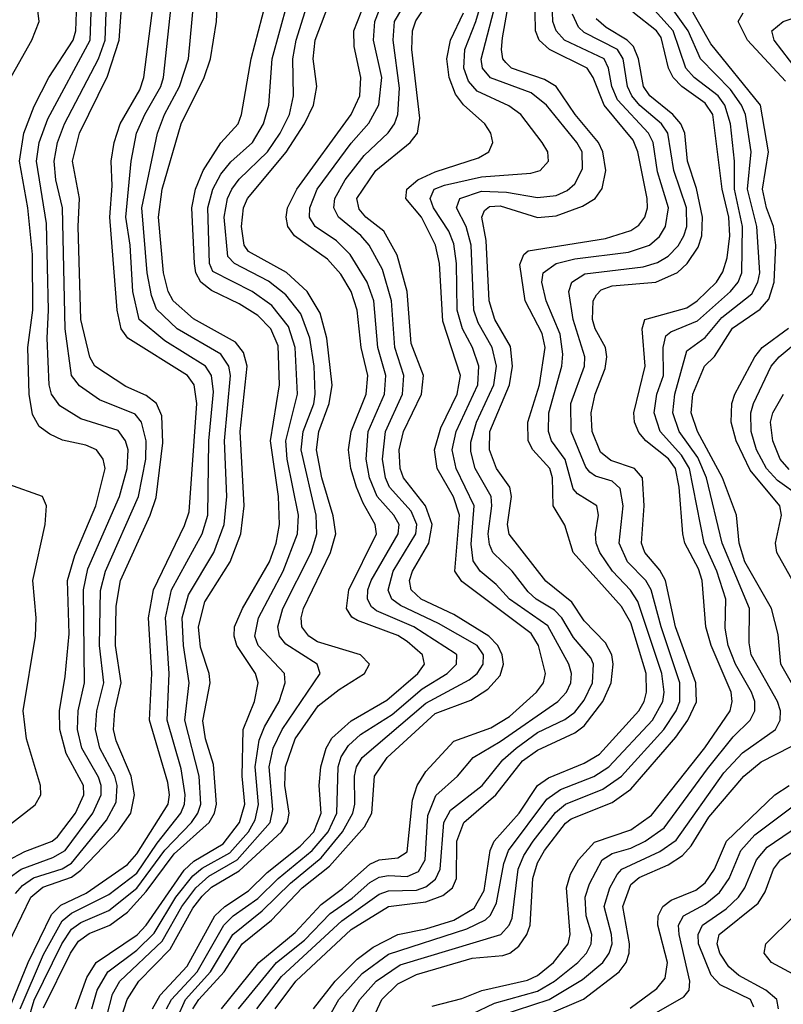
# Model space of a CAD drawing. Header units: inches. Extents: x 990535 to 1117859, y 769386 to 892122.
# Tile 1000 of 1056: x 1086099 to 1087737, y 846580 to 848694. Entities that reach past the tile are written whole.
import ezdxf

# ---------------------------------------------------------------- set-up
doc = ezdxf.new("R2010")
doc.units = ezdxf.units.IN
doc.header["$MEASUREMENT"] = 0
doc.layers.add('B0884', color=7, linetype='Continuous')

msp = doc.modelspace()

# ---------------------------------------------------------------- linework, layer by layer
at = {"layer": 'B0884', "color": 5}
for points, elevation in [([(1086285.5, 846554.5), (1086298, 846602), (1086313.9, 846630), (1086404.7, 846715.3), (1086447, 846790), (1086476.4, 846830), (1086504.9, 846855.1), (1086565.2, 846890), (1086635.9, 846970), (1086642.1, 846997.9), (1086634.1, 847090), (1086642.9, 847130), (1086662.3, 847170), (1086743.8, 847290), (1086737.2, 847310), (1086670, 847353.4), (1086656.3, 847370), (1086652.4, 847390), (1086663.7, 847430), (1086723.9, 847550), (1086736.5, 847590), (1086734.6, 847630), (1086702.9, 847770), (1086706.8, 847810), (1086730, 847869.1), (1086733.1, 847890), (1086730.4, 847949.6), (1086721.3, 848010), (1086702, 848062), (1086670, 848102.8), (1086632.3, 848132.3), (1086559.4, 848170), (1086545.4, 848185.4), (1086537.2, 848270), (1086544.5, 848310), (1086554.2, 848330), (1086570, 848351.4), (1086630.8, 848410), (1086657.7, 848450), (1086677.6, 848490), (1086686.5, 848530), (1086684.8, 848610), (1086691.7, 848650), (1086767, 848890)], 4240), ([(1086316.4, 846550), (1086329.1, 846590), (1086354.1, 846630), (1086421.8, 846698.2), (1086470, 846786.5), (1086490, 846812.5), (1086510, 846831.4), (1086570, 846866.6), (1086660.3, 846950), (1086673.4, 846970), (1086677.3, 846990), (1086667.7, 847050), (1086668.9, 847090), (1086690.1, 847150), (1086739.5, 847220.5), (1086784.1, 847256), (1086838.7, 847290), (1086849.5, 847310), (1086830.3, 847330.3), (1086738.1, 847358.1), (1086719.4, 847370), (1086704.3, 847390), (1086702.5, 847410), (1086707.5, 847430), (1086765.7, 847550), (1086776.8, 847590), (1086771.2, 847628.9), (1086747.1, 847710), (1086735.7, 847770), (1086741, 847810), (1086762.7, 847870), (1086769, 847909), (1086757.6, 848010), (1086743.7, 848063.7), (1086715.4, 848110), (1086671.3, 848151.3), (1086590, 848196.1), (1086580.5, 848210), (1086574.9, 848250), (1086579.2, 848290), (1086587.9, 848310), (1086670.8, 848409.2), (1086710.2, 848470), (1086729.5, 848510), (1086736.4, 848550), (1086728.4, 848610), (1086732.7, 848650), (1086808.4, 848850)], 4220), ([(1086099.5, 846570), (1086150, 846687), (1086190, 846759.1), (1086210, 846776), (1086290, 846815.9), (1086350, 846861.5), (1086393.7, 846926.2), (1086444.5, 846990), (1086452.1, 847010), (1086454, 847030), (1086445.4, 847085.4), (1086415.4, 847190), (1086419.3, 847290), (1086411.6, 847410), (1086424.8, 847470), (1086490.2, 847590), (1086502.3, 847630), (1086504.9, 847790), (1086514.6, 847894.6), (1086510.2, 847930), (1086497.4, 847950), (1086410, 848004.3), (1086355.2, 848050), (1086341.6, 848110), (1086335.6, 848210), (1086326.2, 848270), (1086338.1, 848390), (1086349.7, 848450), (1086366.9, 848490), (1086401.3, 848550), (1086407.6, 848570), (1086435.1, 848830)], 4360), ([(1086118.3, 846550), (1086130, 846589.1), (1086189, 846710), (1086210, 846741.2), (1086230, 846755.5), (1086290, 846781.1), (1086350, 846829.4), (1086410, 846910.7), (1086467.5, 846970), (1086481.2, 846990), (1086487.1, 847010), (1086483.6, 847070), (1086453.3, 847190), (1086462.2, 847270), (1086450, 847350), (1086447.5, 847410), (1086460.9, 847459.1), (1086515.3, 847550), (1086537.7, 847610), (1086543.2, 847670), (1086538.3, 847790), (1086551.1, 847930), (1086547.2, 847950), (1086530, 847975.7), (1086436.9, 848030), (1086392.5, 848072.5), (1086381.5, 848101.5), (1086372.1, 848150), (1086360.9, 848290), (1086394.3, 848450), (1086409.3, 848490), (1086441.9, 848550), (1086461.2, 848610), (1086480.4, 848819.6)], 4340), ([(1086150, 846572.4), (1086207.7, 846690), (1086224.6, 846715.4), (1086247.7, 846732.3), (1086292.3, 846750), (1086330, 846777.9), (1086370, 846822.2), (1086430, 846903), (1086505, 846970), (1086516.6, 846990), (1086521.4, 847010), (1086514.5, 847094.5), (1086497.5, 847150), (1086491.4, 847188.6), (1086507.4, 847270), (1086505.4, 847290), (1086486.9, 847346.9), (1086482.2, 847390), (1086495.7, 847444.3), (1086550.4, 847530), (1086573.4, 847590), (1086580.6, 847650), (1086571.9, 847810), (1086587, 847950), (1086579.2, 847979.2), (1086561.5, 848001.5), (1086471.5, 848051.5), (1086427.9, 848090), (1086417.4, 848110), (1086407.6, 848150), (1086396.5, 848270), (1086404.7, 848330), (1086445.1, 848470), (1086494.7, 848570), (1086507.9, 848610), (1086521.1, 848690), (1086527, 848810)], 4320), ([(1086051.2, 846510), (1086116.6, 846670), (1086167, 846773), (1086187.1, 846792.9), (1086241.6, 846818.4), (1086330, 846880), (1086350, 846903.2), (1086417.2, 847010), (1086420, 847030), (1086416.4, 847056.4), (1086377.2, 847190), (1086382.3, 847290), (1086375, 847410), (1086386.1, 847470), (1086452.4, 847607.6), (1086462.5, 847637.5), (1086479, 847870), (1086473, 847910), (1086458.6, 847930), (1086330.7, 848010), (1086316.8, 848030), (1086307.9, 848070), (1086292, 848270), (1086297.3, 848337.3), (1086295.1, 848390), (1086301.7, 848430), (1086314, 848470), (1086356.5, 848543.5), (1086365.4, 848570), (1086391.1, 848770)], 4380), ([(1086436.6, 846550), (1086454.7, 846590), (1086508.4, 846650), (1086556.4, 846730), (1086619.3, 846780.7), (1086679.7, 846840.3), (1086745.4, 846894.6), (1086791.7, 846950), (1086813.5, 846990), (1086817.9, 847010), (1086816.9, 847070), (1086821.6, 847090), (1086833.3, 847110), (1086970, 847226.8), (1087063.6, 847276.4), (1087080.1, 847290), (1087093.4, 847310), (1087093.8, 847330), (1087080.3, 847350), (1086997.6, 847397.6), (1086916, 847436), (1086897.1, 847450), (1086889.2, 847469.2), (1086900.5, 847510), (1086948.5, 847590), (1086950.6, 847610), (1086938.6, 847638.6), (1086892.2, 847690), (1086883.7, 847710), (1086877.4, 847750), (1086883.7, 847810), (1086920.4, 847890), (1086923.1, 847930), (1086903.4, 847990), (1086896.8, 848090), (1086877.2, 848157.2), (1086848.8, 848210), (1086830.7, 848230.7), (1086783, 848270), (1086772.8, 848290), (1086774.8, 848310), (1086797.2, 848350), (1086837.9, 848402.1), (1086889.1, 848450.9), (1086902.7, 848470), (1086910, 848490), (1086913.6, 848546.4), (1086900.5, 848650), (1086903.1, 848690), (1086950, 848770)], 4140), ([(1086568.5, 846570), (1086650, 846669.8), (1086710, 846718), (1086765.2, 846774.8), (1086812.2, 846807.8), (1086850, 846841.6), (1086870, 846852.9), (1086890, 846856.8), (1086930, 846854.5), (1086954.8, 846865.2), (1086968.8, 846890), (1086974.9, 846985.1), (1086991.7, 847028.3), (1087038.1, 847070), (1087071.8, 847110), (1087130, 847144.3), (1087253.7, 847230), (1087272.3, 847250), (1087281.1, 847270), (1087283.1, 847290), (1087277.1, 847310), (1087232.2, 847392.2), (1087150, 847450), (1087121.4, 847481.4), (1087086.9, 847510), (1087071.8, 847531.8), (1087067.7, 847567.7), (1087073.9, 847650), (1087035, 847730), (1087026.7, 847770), (1087035.5, 847810), (1087082.1, 847910), (1087083.9, 847950), (1087070.2, 847990), (1087049.2, 848030), (1087037.6, 848070), (1087036, 848170), (1087030, 848212.5), (1087019.8, 848239.8), (1086986.5, 848290), (1086979.6, 848310), (1086988.3, 848330), (1087010, 848338.8), (1087090, 848356.4), (1087195.9, 848364.1), (1087215.3, 848370), (1087233.3, 848390), (1087231.9, 848410), (1087220.1, 848430), (1087173.8, 848490), (1087148.6, 848508.6), (1087080.2, 848540.2), (1087061.8, 848561.8), (1087051.8, 848590), (1087054, 848630), (1087077.7, 848690), (1087101.3, 848770)], 4060), ([(1086054.3, 848525.6), (1086125, 848650), (1086140.7, 848690), (1086133.5, 848750)], 4520), ([(1086065, 846690), (1086122.3, 846810), (1086148.5, 846831.5), (1086210, 846852.7), (1086230, 846868.2), (1086310, 846951.8), (1086337.2, 846990), (1086344.9, 847030), (1086337.9, 847070), (1086305.5, 847145.5), (1086300, 847170), (1086302.8, 847210), (1086316.8, 847270), (1086304.3, 847350), (1086305.4, 847434.6), (1086315.1, 847490), (1086378.8, 847630), (1086391.8, 847668.2), (1086405.6, 847785.6), (1086403.4, 847843.4), (1086392.2, 847870), (1086370, 847887.3), (1086326.3, 847906.3), (1086260.1, 847950), (1086249.1, 847969.1), (1086230, 848050), (1086224.4, 848250), (1086227, 848310), (1086212.2, 848390), (1086226.8, 848450), (1086287.2, 848572.8), (1086312, 848650), (1086319.4, 848750)], 4420), ([(1086074.3, 846850), (1086102, 846870), (1086170, 846895), (1086196, 846910), (1086255.6, 846990), (1086273.5, 847030), (1086273.5, 847050), (1086267.5, 847067.5), (1086231.9, 847130), (1086222.8, 847170), (1086224, 847210), (1086237.5, 847270), (1086235.7, 847470), (1086244.9, 847515.1), (1086312.7, 847670), (1086329.3, 847730), (1086331.3, 847770), (1086325.7, 847790), (1086310, 847812.1), (1086230, 847836.9), (1086184.9, 847864.9), (1086167, 847890), (1086162.1, 847910), (1086157.9, 848010), (1086160.8, 848070), (1086156.2, 848256.2), (1086134.6, 848390), (1086140.7, 848430), (1086158.9, 848481.1), (1086250.3, 848649.7), (1086253.8, 848750)], 4460), ([(1086090, 846818.2), (1086104.8, 846835.2), (1086128.7, 846851.3), (1086190, 846871), (1086210, 846883.1), (1086285, 846975), (1086306, 847014), (1086307.6, 847050), (1086303.1, 847070), (1086270.6, 847130), (1086261.1, 847170), (1086264, 847210), (1086279.6, 847270), (1086270.1, 847350), (1086272, 847468), (1086282.5, 847510), (1086353.8, 847670), (1086369.3, 847750), (1086370, 847790), (1086360.1, 847830), (1086346.7, 847846.7), (1086270, 847877.9), (1086227.4, 847907.4), (1086210.2, 847930.2), (1086196.1, 848030), (1086190.5, 848290), (1086176.4, 848350), (1086172.5, 848390), (1086180.1, 848430), (1086194.6, 848470), (1086267.9, 848610), (1086282.1, 848650), (1086285.5, 848750)], 4440), ([(1086470.5, 846570), (1086483.3, 846590), (1086537.4, 846650), (1086576.2, 846710), (1086639.1, 846760.9), (1086705.2, 846830), (1086763.2, 846876.8), (1086838.8, 846961.2), (1086854.1, 846990), (1086860.3, 847070), (1086887.5, 847110), (1086990, 847204.4), (1087066.9, 847233.1), (1087103.5, 847256.5), (1087130, 847285.6), (1087136.8, 847310), (1087134.4, 847330), (1087124.6, 847350), (1087105.6, 847370), (1087030, 847417.1), (1086960.1, 847450), (1086938.7, 847470), (1086935.1, 847490), (1086941.4, 847510), (1086976.4, 847570), (1086983.6, 847610), (1086969.4, 847650), (1086922.1, 847710), (1086915.4, 847730), (1086913.2, 847770), (1086922.2, 847810), (1086960.8, 847890), (1086965.1, 847930), (1086938.5, 847998.5), (1086930.1, 848110.1), (1086908.4, 848188.4), (1086880.1, 848240.1), (1086841.2, 848270), (1086826.9, 848286.9), (1086822.4, 848310), (1086862.8, 848370), (1086936.3, 848430), (1086952.4, 848450), (1086957.7, 848482.3), (1086939.9, 848630), (1086941.7, 848670), (1086948.9, 848691.1), (1086987.6, 848750)], 4120), ([(1086607.4, 846570), (1086660.3, 846639.7), (1086790, 846759.1), (1086870, 846816.6), (1086890, 846823.9), (1086950, 846825.1), (1086970, 846832.1), (1086991.3, 846848.7), (1087001, 846870), (1087009, 846970), (1087022.9, 846997.1), (1087091, 847050), (1087135.2, 847104.8), (1087164.1, 847130), (1087210, 847163.5), (1087268.7, 847191.3), (1087290, 847207.4), (1087310, 847232.7), (1087327.6, 847270), (1087330.2, 847310), (1087324.1, 847324.1), (1087287.3, 847367.3), (1087262.1, 847410), (1087246.4, 847426.4), (1087206.8, 847450), (1087190, 847465.4), (1087155.7, 847510), (1087114.2, 847550), (1087106.8, 847566.8), (1087104.1, 847590), (1087112.1, 847650), (1087110.4, 847670), (1087076, 847730), (1087066.8, 847766.8), (1087066.9, 847786.9), (1087078.9, 847830), (1087116.3, 847910), (1087121.7, 847950), (1087112.8, 847990), (1087082.7, 848042.7), (1087073.4, 848070), (1087067.2, 848210), (1087056.9, 848250), (1087036.4, 848290), (1087042.9, 848310), (1087090, 848325.8), (1087143.2, 848323.2), (1087210, 848311.7), (1087250, 848316.5), (1087273.2, 848326.8), (1087290, 848341.3), (1087306.4, 848373.6), (1087305.6, 848410), (1087294.3, 848430), (1087229, 848510), (1087196.5, 848536.5), (1087108.9, 848568.9), (1087092, 848590), (1087088.9, 848608.9), (1087125.2, 848750)], 4040), ([(1086071.9, 846888.1), (1086110, 846908.3), (1086168.3, 846930), (1086180.2, 846939.8), (1086218.3, 846990), (1086236.1, 847030), (1086235.4, 847050), (1086198.4, 847118.4), (1086184.5, 847170), (1086184.1, 847210), (1086196.5, 847283.5), (1086204.9, 847375.1), (1086201.3, 847490), (1086216.8, 847543.2), (1086262.3, 847650), (1086281.8, 847730), (1086277.8, 847750), (1086263.4, 847770), (1086240.5, 847780.5), (1086190.9, 847790.9), (1086163.7, 847803.7), (1086140.5, 847820.5), (1086126.1, 847846.1), (1086119.2, 847890), (1086116.1, 847990), (1086127, 848070), (1086126, 848190), (1086116.2, 848290), (1086098.2, 848390), (1086107.5, 848450), (1086130, 848508.2), (1086161.6, 848570), (1086213.4, 848650), (1086219, 848670), (1086221.3, 848730)], 4480), ([(1086218.8, 846570), (1086242.7, 846637.3), (1086262.7, 846670), (1086350.8, 846729.2), (1086370.4, 846750), (1086451.9, 846868.1), (1086472.5, 846887.5), (1086535.6, 846924.4), (1086570.7, 846970), (1086582.1, 847010), (1086576, 847070), (1086578, 847170), (1086602.3, 847230), (1086610.5, 847270), (1086604.9, 847290), (1086564.7, 847350), (1086558.7, 847370), (1086559.5, 847390), (1086576.6, 847430), (1086634.6, 847530), (1086649.2, 847570), (1086656.1, 847610), (1086654.3, 847670), (1086636.8, 847790), (1086656.3, 847910), (1086653.5, 847993.5), (1086637.6, 848030), (1086610, 848058.7), (1086570, 848083.8), (1086510, 848112.3), (1086487.2, 848130), (1086476.5, 848150), (1086473.6, 848170), (1086467.9, 848290), (1086476, 848330), (1086492.4, 848370), (1086530, 848429.3), (1086567.9, 848470), (1086575, 848490), (1086595.5, 848610), (1086626.8, 848730)], 4280), ([(1086253.6, 846570), (1086264.8, 846610), (1086288.2, 846650), (1086350, 846695.9), (1086387.4, 846732.6), (1086434.1, 846810), (1086470, 846855.7), (1086490, 846872.1), (1086550, 846904.9), (1086589.5, 846950), (1086603.7, 846976.3), (1086611.1, 847008.9), (1086603.7, 847090), (1086612.7, 847147.3), (1086624, 847176), (1086655.7, 847230), (1086668.4, 847270), (1086667.1, 847290), (1086610.8, 847350), (1086603.4, 847370), (1086611.3, 847410), (1086663.9, 847510), (1086695, 847590), (1086696.8, 847630), (1086672.6, 847750), (1086669.6, 847790), (1086694.8, 847890), (1086689.6, 847990), (1086675.3, 848035.3), (1086640.1, 848080.1), (1086597.9, 848110), (1086513.5, 848153.5), (1086505.9, 848170), (1086502.8, 848290), (1086513.1, 848330), (1086530, 848361.9), (1086551.7, 848388.3), (1086598.6, 848430), (1086622.1, 848470), (1086633.7, 848510), (1086640.5, 848610), (1086673.3, 848730)], 4260), ([(1086384, 846570), (1086400.5, 846599.5), (1086458, 846662), (1086517.7, 846770), (1086538.8, 846790), (1086590, 846823.6), (1086630, 846862.9), (1086700.7, 846919.3), (1086730, 846950), (1086745.8, 846990), (1086741.5, 847050), (1086745, 847090), (1086756.6, 847130), (1086768.9, 847151.1), (1086810, 847188.5), (1086886.9, 847233.1), (1086953.2, 847290), (1086967.7, 847310), (1086963, 847330), (1086930, 847358.6), (1086910, 847371.7), (1086823.6, 847403.6), (1086811.2, 847411.2), (1086800.2, 847430), (1086805.3, 847470), (1086864.1, 847590), (1086861.6, 847610), (1086835.5, 847655.5), (1086821.6, 847690), (1086809.6, 847730), (1086804.2, 847770), (1086810, 847810), (1086842.4, 847890), (1086845.5, 847930), (1086831.8, 847990), (1086822.9, 848070), (1086810, 848110), (1086787.6, 848147.6), (1086759.5, 848179.5), (1086688.7, 848230), (1086674.2, 848250), (1086670.4, 848270), (1086673.1, 848290), (1086693.6, 848330), (1086809.7, 848490), (1086828.4, 848530), (1086830.5, 848570), (1086816.3, 848636.3), (1086815.9, 848670), (1086839.5, 848730)], 4180), ([(1086413.6, 846570), (1086424.7, 846590), (1086479.7, 846650), (1086536.6, 846750), (1086557.1, 846770), (1086610, 846807.3), (1086653.2, 846850), (1086726.3, 846910), (1086760.4, 846950), (1086779.1, 846990), (1086782.4, 847090), (1086788.7, 847111.3), (1086804.3, 847135.7), (1086830, 847158.9), (1086897.7, 847202.3), (1086962.7, 847257.3), (1087015.8, 847290), (1087036.4, 847310), (1087036.8, 847330), (1087032.9, 847333), (1086944.8, 847390), (1086864.5, 847424.5), (1086853.5, 847433.5), (1086844.8, 847450), (1086845.8, 847470), (1086853.1, 847490), (1086910.9, 847590), (1086912.8, 847610), (1086901.6, 847630), (1086865.7, 847670), (1086849.5, 847710), (1086841.9, 847750), (1086846.5, 847810), (1086881.7, 847890), (1086884.3, 847930), (1086867.3, 847990), (1086859, 848090), (1086844.7, 848130), (1086808.2, 848190), (1086778.8, 848218.8), (1086732.7, 848250), (1086720.6, 848270), (1086721, 848290), (1086736.9, 848330), (1086810, 848428.6), (1086848.1, 848471.9), (1086869.3, 848510.7), (1086876.1, 848570), (1086858.2, 848650), (1086860.5, 848690), (1086870, 848713.7)], 4160), ([(1086647.1, 846570), (1086691.6, 846630), (1086810, 846740.4), (1086890, 846790), (1086970, 846800.1), (1087006.5, 846813.5), (1087027.5, 846830), (1087036.3, 846850), (1087036.7, 846930), (1087051.7, 846970), (1087120.4, 847030), (1087177.5, 847102.5), (1087210, 847125.8), (1087290, 847163), (1087310, 847177.9), (1087350.4, 847230), (1087368.2, 847270), (1087372.4, 847310), (1087369.1, 847330), (1087355.8, 847355.8), (1087310, 847403.2), (1087283.5, 847443.5), (1087228.1, 847488.1), (1087149.1, 847589.1), (1087145.3, 847610), (1087154.1, 847670), (1087150.7, 847690), (1087122, 847730), (1087106.9, 847770), (1087107.9, 847810), (1087149.5, 847910), (1087156.6, 847950), (1087152, 847992), (1087118.5, 848050), (1087106.1, 848090), (1087099.4, 848219.4), (1087090.7, 848270), (1087095.8, 848284.2), (1087107.1, 848292.9), (1087130, 848294.1), (1087210, 848269.1), (1087250, 848272.5), (1087306.5, 848293.5), (1087333.3, 848310), (1087348.5, 848331.5), (1087356.2, 848370), (1087349.8, 848410), (1087340.8, 848430), (1087290.6, 848490), (1087250, 848550), (1087225, 848565), (1087154.2, 848590), (1087141.7, 848601.7), (1087135.8, 848610), (1087132.5, 848630), (1087135, 848655), (1087148.6, 848731.4)], 4020), ([(1087070, 846559.4), (1087117.4, 846582.6), (1087210, 846608), (1087246.7, 846630), (1087296.3, 846670), (1087314.7, 846690), (1087324.8, 846710), (1087326.3, 846730), (1087314.2, 846770), (1087312.4, 846810), (1087321.4, 846838.6), (1087348.9, 846890), (1087370, 846904.1), (1087410, 846915.5), (1087440.9, 846930), (1087481.5, 846958.5), (1087574.4, 847085.6), (1087630, 847154.2), (1087666.2, 847190), (1087676.4, 847210), (1087676.4, 847230), (1087669, 847250), (1087635.1, 847310), (1087618.8, 847350), (1087612.8, 847387.2), (1087614.2, 847450), (1087594.7, 847510), (1087567.3, 847570), (1087536.3, 847730), (1087518.9, 847758.9), (1087472.9, 847810), (1087460.2, 847850), (1087465.7, 847890), (1087480, 847930), (1087479.7, 847990), (1087485, 848015.1), (1087496.2, 848023.8), (1087552.9, 848047.1), (1087624.2, 848110), (1087640.7, 848130), (1087648.3, 848150), (1087649.8, 848250), (1087632.3, 848330), (1087632.4, 848390), (1087624.2, 848470), (1087611.7, 848510), (1087597.6, 848530), (1087546.2, 848570), (1087528.4, 848590), (1087500.9, 848670), (1087448.3, 848728.3)], 3860), ([(1087130, 846556.3), (1087234.6, 846590), (1087306.4, 846633.6), (1087350, 846669.5), (1087363.9, 846690), (1087370, 846710), (1087368.9, 846730), (1087352.7, 846790), (1087364.9, 846830), (1087381.1, 846858.9), (1087390.7, 846870), (1087472.2, 846907.8), (1087507.8, 846932.2), (1087610, 847077), (1087650, 847119.8), (1087720.3, 847170), (1087730.9, 847190), (1087731.1, 847210), (1087725.1, 847230), (1087668.3, 847330), (1087664.2, 847355.8), (1087665, 847430), (1087606.3, 847570), (1087572.9, 847710), (1087553.8, 847753.8), (1087513.7, 847810), (1087500.1, 847850), (1087504.6, 847890), (1087530, 847982.8), (1087570, 848011.7), (1087605.7, 848054.3), (1087670, 848105.3), (1087683, 848130), (1087687.2, 848150), (1087680.7, 848250), (1087660.7, 848330), (1087668.2, 848410), (1087656, 848490), (1087647.6, 848510), (1087623.8, 848543.8), (1087559.8, 848610), (1087533.3, 848670), (1087490.4, 848730)], 3840), ([(1087789.3, 847210), (1087732.4, 847310), (1087726.1, 847373.9), (1087712.3, 847430), (1087655.1, 847530), (1087642.9, 847570), (1087637, 847630), (1087606.8, 847710), (1087553.3, 847810), (1087539.6, 847850), (1087543.4, 847890), (1087568.1, 847950), (1087590, 847970.7), (1087628.3, 848031.7), (1087687.9, 848072.1), (1087706.1, 848093.9), (1087717.9, 848130), (1087721.5, 848210), (1087716.6, 848250), (1087701.4, 848290), (1087692.8, 848330), (1087705.7, 848410), (1087688.5, 848510), (1087582, 848642), (1087531.6, 848730)], 3820), ([(1086531.6, 846570), (1086611.9, 846670), (1086690, 846734.4), (1086745.6, 846794.4), (1086791.6, 846828.4), (1086850, 846880.8), (1086870, 846889.8), (1086910, 846894.4), (1086930, 846907.4), (1086941.4, 847018.6), (1086952, 847050), (1086970, 847079.5), (1087030, 847145.1), (1087110, 847173.3), (1087150, 847197.7), (1087208, 847250), (1087222.9, 847270), (1087227.4, 847290), (1087212.1, 847350), (1087196.1, 847376.1), (1087047.5, 847487.5), (1087032.6, 847510), (1087042.5, 847630), (1087029.7, 847669.7), (1086994.6, 847730), (1086989, 847770), (1087002.3, 847817.7), (1087037.8, 847890), (1087045, 847930), (1087006.6, 848046.6), (1086999.4, 848170), (1086990.8, 848210), (1086960.7, 848270), (1086927.1, 848310), (1086929.5, 848330), (1086953, 848350), (1086990, 848367.2), (1087083.1, 848396.9), (1087105.6, 848410), (1087113.9, 848430), (1087109.5, 848450), (1087096.9, 848470), (1087051.3, 848511.3), (1087033.8, 848533.8), (1087020, 848570), (1087015.1, 848610), (1087023.1, 848650), (1087051.3, 848708.7)], 4080), ([(1086727.1, 846490), (1086783.9, 846590), (1086833.9, 846646.1), (1086890, 846687.4), (1087058.2, 846741.8), (1087098.6, 846761.4), (1087108.9, 846771.1), (1087122.1, 846797.9), (1087137.4, 846882.6), (1087147.4, 846910), (1087230, 847020.6), (1087259, 847041), (1087330.6, 847069.4), (1087362.9, 847090), (1087456.8, 847190), (1087478.5, 847230), (1087481.7, 847250), (1087476.8, 847290), (1087424.9, 847444.9), (1087409.3, 847469.3), (1087370.7, 847510), (1087343.9, 847550), (1087336, 847570), (1087334.5, 847590), (1087341, 847630), (1087337.5, 847650), (1087295.8, 847675.8), (1087286.3, 847686.3), (1087269.3, 847749.3), (1087240.2, 847790), (1087233.4, 847810), (1087234.5, 847850), (1087262.2, 847950), (1087264.6, 847975.4), (1087258.5, 848018.5), (1087228.2, 848090), (1087219.1, 848130), (1087221.7, 848150), (1087249.9, 848170), (1087290, 848180.4), (1087405, 848195), (1087449.9, 848210), (1087471.5, 848228.5), (1087484.8, 848250), (1087491.2, 848290), (1087467.3, 848367.3), (1087457.8, 848430), (1087448.2, 848450), (1087381.7, 848521.7), (1087369.6, 848550), (1087362.3, 848590), (1087352.6, 848610), (1087267.7, 848650), (1087250, 848670), (1087242.6, 848690), (1087242.4, 848710)], 3960), ([(1086729.1, 846570), (1086775.9, 846630), (1086822.9, 846677.1), (1086857, 846703), (1086910, 846730), (1086970, 846742), (1087030, 846760.7), (1087073.7, 846786.3), (1087095.7, 846824.3), (1087108, 846910), (1087116.8, 846930), (1087170.8, 846990), (1087210, 847050), (1087233.6, 847066.4), (1087310, 847097.6), (1087342.9, 847117.1), (1087427, 847210), (1087438.5, 847230), (1087443.8, 847250), (1087443.1, 847290), (1087410, 847399.1), (1087390, 847434.3), (1087286.6, 847550), (1087268.4, 847608.4), (1087243.4, 847650), (1087242, 847710), (1087236.5, 847730), (1087200.1, 847770), (1087189.7, 847790), (1087189.2, 847830), (1087214.3, 847910), (1087226.5, 847990), (1087219.8, 848019.8), (1087183.2, 848090), (1087171.7, 848168.3), (1087180.6, 848190), (1087190, 848197.5), (1087355.8, 848224.2), (1087410, 848241), (1087427.5, 848252.5), (1087440.5, 848270), (1087446, 848290), (1087445, 848310), (1087425.4, 848410), (1087415.3, 848435.3), (1087353, 848510), (1087329.1, 848570), (1087316.6, 848590), (1087235.5, 848630), (1087213.5, 848650), (1087205.8, 848670), (1087204.8, 848710)], 3980), ([(1086771.1, 846490), (1086828.6, 846590), (1086863.9, 846630), (1086915.2, 846664.8), (1087131, 846730), (1087148.8, 846750), (1087155.2, 846764.8), (1087168.1, 846870), (1087180.3, 846899.8), (1087200.7, 846930), (1087248.3, 846991.7), (1087270, 847009.8), (1087350, 847041.6), (1087390, 847069.6), (1087481, 847170), (1087507.4, 847210), (1087515.3, 847230), (1087515.3, 847270), (1087475, 847390), (1087453.6, 847470), (1087442.1, 847490), (1087403.3, 847530), (1087385.4, 847570), (1087393.4, 847650), (1087387.4, 847687.3), (1087370, 847702.9), (1087334.1, 847714.1), (1087322.2, 847722.2), (1087313.3, 847733.3), (1087281.9, 847810), (1087281.6, 847870), (1087310.9, 847950), (1087311.7, 847970), (1087286.1, 848050), (1087277.2, 848110), (1087283.3, 848130), (1087311.7, 848148.3), (1087436.6, 848163.4), (1087467.3, 848172.7), (1087490, 848186.3), (1087511.7, 848208.3), (1087523.9, 848230), (1087530.3, 848250), (1087529.8, 848290), (1087502.1, 848370), (1087489.4, 848450), (1087475.8, 848470), (1087429.2, 848509.2), (1087412, 848530), (1087403, 848550), (1087393.9, 848610), (1087381.4, 848630), (1087310, 848666), (1087297.7, 848677.7), (1087285.3, 848705.3)], 3940), ([(1086848.4, 846531.6), (1086876.1, 846590), (1086910, 846623.7), (1086950, 846644.1), (1087070, 846678.8), (1087135.3, 846684.7), (1087150.5, 846689.5), (1087170, 846705), (1087187.1, 846730), (1087194.4, 846750), (1087199.7, 846850), (1087210, 846883.9), (1087225.1, 846910), (1087270, 846968.8), (1087281.8, 846978.2), (1087370, 847013.3), (1087410, 847042.1), (1087506.6, 847153.4), (1087532.6, 847190), (1087550.8, 847229.2), (1087549.6, 847270), (1087506.1, 847390), (1087484.7, 847490), (1087472.2, 847512.2), (1087440.3, 847550), (1087433.3, 847570), (1087438.5, 847650), (1087435.4, 847710), (1087418, 847730), (1087367.2, 847747.2), (1087345, 847765), (1087327.5, 847810), (1087324.8, 847850), (1087333.8, 847890), (1087355.2, 847944.8), (1087358.8, 847970), (1087355.9, 847990), (1087333.5, 848030), (1087328.2, 848050), (1087329.7, 848090), (1087336.6, 848103.4), (1087346.4, 848113.6), (1087370, 848122.6), (1087464.1, 848130), (1087510, 848151.3), (1087531.2, 848170), (1087554.6, 848205.4), (1087562.3, 848230), (1087564.3, 848270), (1087551.4, 848331.4), (1087531.7, 848390), (1087525.7, 848450), (1087517.8, 848470), (1087500.3, 848490), (1087451.1, 848530), (1087437.1, 848550), (1087426.7, 848610), (1087415.9, 848635.9), (1087402.5, 848650), (1087357.1, 848677.1), (1087335.5, 848695.5)], 3920), ([(1086983.9, 846576.1), (1087047.2, 846592.8), (1087090.1, 846609.9), (1087188.4, 846631.6), (1087210, 846642), (1087244, 846670), (1087276, 846710), (1087280.3, 846730), (1087272.3, 846830), (1087280.6, 846859.4), (1087298.1, 846890), (1087332, 846928), (1087410, 846954.3), (1087454.3, 846985.7), (1087569.3, 847130.7), (1087623.3, 847210), (1087627.8, 847230), (1087625.2, 847250), (1087582.4, 847350), (1087571.1, 847390), (1087563, 847490), (1087555.2, 847515.2), (1087526.3, 847570), (1087521.6, 847590), (1087514.2, 847690), (1087505.7, 847730), (1087490.9, 847750.9), (1087442.5, 847790), (1087427.5, 847807.5), (1087418.4, 847830), (1087416.7, 847850), (1087441.1, 847950), (1087434.3, 848030), (1087439.9, 848050), (1087530, 848075.2), (1087552.3, 848090), (1087594, 848130), (1087607.8, 848152.2), (1087617.2, 848182.8), (1087622.3, 848230), (1087620.2, 848270), (1087606.4, 848330), (1087586.3, 848490), (1087570, 848514.2), (1087519.8, 848550), (1087501.1, 848570), (1087491, 848590), (1087475.1, 848655.2), (1087465.2, 848670), (1087414.7, 848710)], 3880), ([(1087741.9, 848561.9), (1087660.3, 848650), (1087640.3, 848690), (1087651.3, 848708.7)], 3780), ([(1087783.7, 848563.7), (1087718.1, 848650), (1087712.9, 848670), (1087736.9, 848690), (1087790, 848708.1)], 3760), ([(1087824.1, 847370), (1087723.4, 847550), (1087720.8, 847570), (1087733.7, 847630), (1087730.2, 847650), (1087666.5, 847726.5), (1087636.2, 847790), (1087625.2, 847830), (1087627, 847870), (1087633, 847890), (1087676.5, 847970), (1087691.8, 847990), (1087748.8, 848031.2)], 3780), ([(1087772.6, 847670), (1087724.8, 847704.8), (1087701.3, 847730), (1087680.1, 847770), (1087668.3, 847810), (1087667.8, 847850), (1087673.1, 847870), (1087711.4, 847950), (1087728.5, 847970), (1087776.3, 848010)], 3760), ([(1087750, 847728), (1087730.5, 847750), (1087714.9, 847790), (1087710, 847830), (1087714.6, 847850), (1087737.5, 847890)], 3740), ([(1086030, 846929.7), (1086131.7, 847008.3), (1086143.8, 847030), (1086143.2, 847050), (1086113, 847150), (1086106.5, 847210), (1086132.7, 847370), (1086133.9, 847410), (1086127.1, 847490), (1086153.5, 847610), (1086156.1, 847650), (1086147.3, 847670), (1086075.7, 847695.7)], 4520), ([(1087230, 846557.6), (1087308.8, 846591.2), (1087385.2, 846650), (1087400.5, 846670), (1087406.5, 846690), (1087407.1, 846710), (1087392.7, 846790), (1087410, 846837.2), (1087428, 846852), (1087490, 846879.3), (1087520.9, 846899.1), (1087539.5, 846920.5), (1087577.9, 846982.1), (1087652.9, 847070), (1087690, 847100.2), (1087786.3, 847150)], 3820), ([(1087408.4, 846571.6), (1087466.1, 846613.9), (1087484.1, 846635.9), (1087488.8, 846670), (1087467.9, 846750), (1087468.9, 846770), (1087479, 846790), (1087496.7, 846803.3), (1087550, 846825.2), (1087570, 846840.5), (1087590, 846870), (1087615.5, 846930), (1087719.3, 847030), (1087750, 847049.4)], 3780), ([(1087450, 846553.8), (1087524.2, 846595.8), (1087535, 846610), (1087536.7, 846630), (1087513.7, 846730), (1087512.2, 846750), (1087523.2, 846770), (1087570, 846794.8), (1087600.3, 846819.7), (1087621.3, 846850), (1087646.3, 846910), (1087676.3, 846943.7), (1087767.8, 847012.2)], 3760), ([(1087674.1, 846574.1), (1087666.7, 846590), (1087601.6, 846621.6), (1087582.5, 846642.5), (1087555.4, 846710), (1087554.4, 846730), (1087564.2, 846750), (1087615, 846785), (1087641.5, 846810), (1087655.1, 846830), (1087679.8, 846890), (1087702.6, 846917.4), (1087786, 846974)], 3740), ([(1087727.3, 846570), (1087723.7, 846590), (1087699.8, 846610), (1087641.7, 846641.7), (1087620.6, 846660.6), (1087601.3, 846690), (1087595.1, 846710), (1087600, 846730), (1087683.1, 846796.9), (1087698.2, 846821.8), (1087716.1, 846870), (1087731.3, 846890), (1087803.2, 846936.8)], 3720), ([(1087822.2, 846610), (1087712, 846670), (1087696, 846690), (1087699.7, 846710), (1087760.5, 846770)], 3680)]:
    msp.add_lwpolyline(points, dxfattribs=dict(at, elevation=elevation))

doc.saveas('drawing.dxf')
